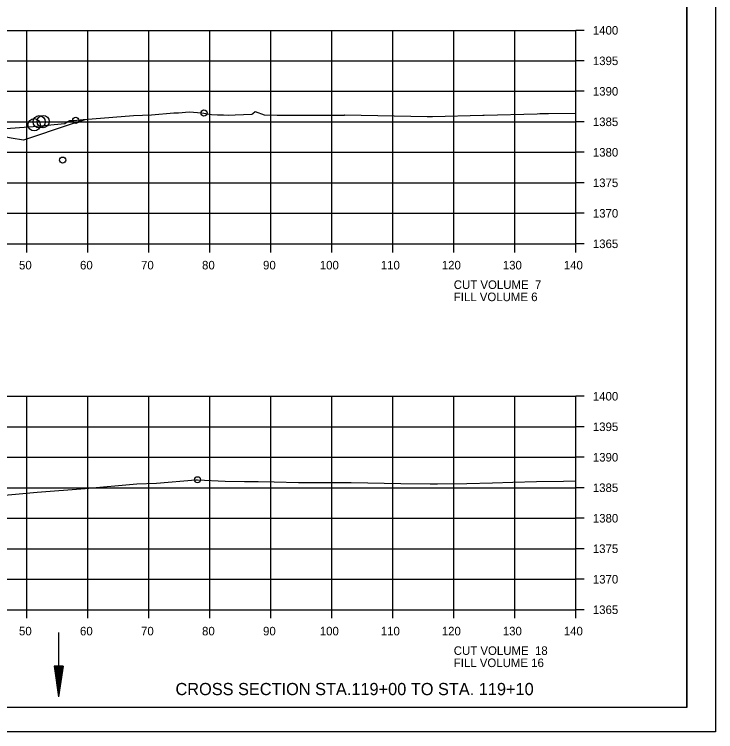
# Model space of a CAD drawing. Extents: x 1374311 to 1383814, y 384102 to 406278.
# Drawn here: x 1381676.6 to 1381791.6, y 384964.6 to 385082.2 of the extents above; entities that cross this region are included whole.
import ezdxf

# ---------------------------------------------------------------- set-up
doc = ezdxf.new("R2010")
doc.units = 0
for name, color, linetype in [('R_Axis', 7, 'Continuous'), ('R_Axis Annot', 7, 'Continuous'), ('R_Border', 7, 'Continuous'), ('R_Draft', 7, 'Continuous'), ('R_Exist Surface', 7, 'Continuous'), ('R_Grid', 7, 'Continuous'), ('R_No Plot', 7, 'Continuous'), ('R_Water', 7, 'Continuous')]:
    doc.layers.add(name, color=color, linetype=linetype)

msp = doc.modelspace()

# ---------------------------------------------------------------- linework, layer by layer
at = {"layer": 'R_Axis'}
for p, q in [((1381768.66, 385044.6), (1381768.66, 385079.6)), ((1381770.06, 385079.6), (1381768.66, 385079.6)), ((1381770.06, 385074.6), (1381768.66, 385074.6)), ((1381770.06, 385069.6), (1381768.66, 385069.6)), ((1381770.06, 385064.6), (1381768.66, 385064.6)), ((1381770.06, 385059.6), (1381768.66, 385059.6)), ((1381770.06, 385054.6), (1381768.66, 385054.6)), ((1381770.06, 385049.6), (1381768.66, 385049.6)), ((1381488.66, 385044.6), (1381768.66, 385044.6)), ((1381678.66, 385043.2), (1381678.66, 385044.6)), ((1381688.66, 385043.2), (1381688.66, 385044.6)), ((1381698.66, 385043.2), (1381698.66, 385044.6)), ((1381708.66, 385043.2), (1381708.66, 385044.6)), ((1381718.66, 385043.2), (1381718.66, 385044.6)), ((1381728.66, 385043.2), (1381728.66, 385044.6)), ((1381738.66, 385043.2), (1381738.66, 385044.6)), ((1381748.66, 385043.2), (1381748.66, 385044.6)), ((1381758.66, 385043.2), (1381758.66, 385044.6)), ((1381768.66, 385043.2), (1381768.66, 385044.6)), ((1381770.06, 385044.6), (1381768.66, 385044.6)), ((1381768.66, 384984.6), (1381768.66, 385019.6)), ((1381770.06, 385019.6), (1381768.66, 385019.6)), ((1381770.06, 385014.6), (1381768.66, 385014.6)), ((1381770.06, 385009.6), (1381768.66, 385009.6)), ((1381770.06, 385004.6), (1381768.66, 385004.6)), ((1381770.06, 384999.6), (1381768.66, 384999.6)), ((1381770.06, 384994.6), (1381768.66, 384994.6)), ((1381770.06, 384989.6), (1381768.66, 384989.6)), ((1381488.66, 384984.6), (1381768.66, 384984.6)), ((1381678.66, 384983.2), (1381678.66, 384984.6)), ((1381688.66, 384983.2), (1381688.66, 384984.6)), ((1381698.66, 384983.2), (1381698.66, 384984.6)), ((1381708.66, 384983.2), (1381708.66, 384984.6)), ((1381718.66, 384983.2), (1381718.66, 384984.6)), ((1381728.66, 384983.2), (1381728.66, 384984.6)), ((1381738.66, 384983.2), (1381738.66, 384984.6)), ((1381748.66, 384983.2), (1381748.66, 384984.6)), ((1381758.66, 384983.2), (1381758.66, 384984.6)), ((1381768.66, 384983.2), (1381768.66, 384984.6)), ((1381770.06, 384984.6), (1381768.66, 384984.6))]:
    msp.add_line(p, q, dxfattribs=at)
at = {"layer": 'R_Border'}
for q in [(1381786.84, 385174.06), (1381470.66, 384968.6)]:
    msp.add_line((1381786.84, 384968.6), q, dxfattribs=at)
at = {"layer": 'R_Draft'}
for p, q in [((1381683.14, 384975.34), (1381683.89, 384970.34)), ((1381684.64, 384975.34), (1381683.14, 384975.34)), ((1381683.26, 384975.34), (1381683.89, 384971.18)), ((1381683.39, 384975.34), (1381683.89, 384972.04)), ((1381683.52, 384975.34), (1381683.89, 384972.87)), ((1381683.64, 384975.34), (1381683.89, 384973.72)), ((1381683.77, 384975.34), (1381683.89, 384974.55)), ((1381684.64, 384975.34), (1381683.89, 384970.34)), ((1381684.13, 384975.34), (1381683.89, 384973.72)), ((1381684.39, 384975.34), (1381683.89, 384972.04)), ((1381684.51, 384975.34), (1381683.89, 384971.18)), ((1381684.26, 384975.34), (1381683.89, 384972.87)), ((1381684.01, 384975.34), (1381683.89, 384974.55))]:
    msp.add_line(p, q, dxfattribs=at)
at = {"layer": 'R_Exist Surface'}
for points in [[(1381674.52, 385063.43), (1381679.71, 385063.86), (1381684.92, 385064.31), (1381685.31, 385064.58), (1381685.71, 385064.8), (1381686.19, 385064.83), (1381686.4, 385064.84), (1381687.92, 385064.97), (1381689.41, 385065.09), (1381696.17, 385065.63), (1381699.09, 385065.77), (1381702.77, 385066.08), (1381703.53, 385066.09), (1381705.3, 385066.24), (1381707.34, 385066.07), (1381708.94, 385065.81), (1381709.96, 385065.73), (1381710.92, 385065.76), (1381711.71, 385065.7), (1381712.83, 385065.77), (1381715.55, 385065.85), (1381715.56, 385065.86), (1381715.7, 385065.96), (1381716.11, 385066.3), (1381717.58, 385065.72), (1381717.64, 385065.72), (1381719.7, 385065.71), (1381721.43, 385065.71), (1381721.59, 385065.71), (1381724.2, 385065.71), (1381730.46, 385065.71), (1381730.76, 385065.71), (1381730.8, 385065.72), (1381744.29, 385065.47), (1381745.16, 385065.46), (1381745.17, 385065.46), (1381745.17, 385065.46), (1381745.18, 385065.46), (1381753.44, 385065.68), (1381753.62, 385065.68), (1381762.34, 385065.93), (1381762.76, 385065.94), (1381764.18, 385065.95), (1381768.66, 385066)], [(1381672.63, 385003.18), (1381680.4, 385003.86), (1381688.27, 385004.5), (1381696.71, 385005.22), (1381699.96, 385005.35), (1381706.35, 385005.9), (1381706.64, 385005.92), (1381711.19, 385005.71), (1381714.36, 385005.65), (1381715.75, 385005.65), (1381716.6, 385005.64), (1381719.23, 385005.55), (1381723.19, 385005.49), (1381728.2, 385005.49), (1381731.83, 385005.46), (1381740, 385005.32), (1381744.78, 385005.22), (1381746, 385005.25), (1381750.83, 385005.32), (1381755.01, 385005.43), (1381758.35, 385005.51), (1381762.25, 385005.62), (1381766.65, 385005.7), (1381768.66, 385005.72)]]:
    msp.add_lwpolyline(points, dxfattribs=at)
at = {"layer": 'R_Grid'}
for p, q in [((1381488.66, 385079.6), (1381768.66, 385079.6)), ((1381678.66, 385044.6), (1381678.66, 385079.6)), ((1381688.66, 385044.6), (1381688.66, 385079.6)), ((1381698.66, 385044.6), (1381698.66, 385079.6)), ((1381708.66, 385044.6), (1381708.66, 385079.6)), ((1381718.66, 385044.6), (1381718.66, 385079.6)), ((1381728.66, 385044.6), (1381728.66, 385079.6)), ((1381738.66, 385044.6), (1381738.66, 385079.6)), ((1381748.66, 385044.6), (1381748.66, 385079.6)), ((1381758.66, 385044.6), (1381758.66, 385079.6)), ((1381768.66, 385044.6), (1381768.66, 385079.6)), ((1381488.66, 385074.6), (1381768.66, 385074.6)), ((1381488.66, 385069.6), (1381768.66, 385069.6)), ((1381488.66, 385064.6), (1381768.66, 385064.6)), ((1381488.66, 385059.6), (1381768.66, 385059.6)), ((1381488.66, 385054.6), (1381768.66, 385054.6)), ((1381488.66, 385049.6), (1381768.66, 385049.6)), ((1381488.66, 385044.6), (1381768.66, 385044.6)), ((1381488.66, 385019.6), (1381768.66, 385019.6)), ((1381678.66, 384984.6), (1381678.66, 385019.6)), ((1381688.66, 384984.6), (1381688.66, 385019.6)), ((1381698.66, 384984.6), (1381698.66, 385019.6)), ((1381708.66, 384984.6), (1381708.66, 385019.6)), ((1381718.66, 384984.6), (1381718.66, 385019.6)), ((1381728.66, 384984.6), (1381728.66, 385019.6)), ((1381738.66, 384984.6), (1381738.66, 385019.6)), ((1381748.66, 384984.6), (1381748.66, 385019.6)), ((1381758.66, 384984.6), (1381758.66, 385019.6)), ((1381768.66, 384984.6), (1381768.66, 385019.6)), ((1381488.66, 385014.6), (1381768.66, 385014.6)), ((1381488.66, 385009.6), (1381768.66, 385009.6)), ((1381488.66, 385004.6), (1381768.66, 385004.6)), ((1381488.66, 384999.6), (1381768.66, 384999.6)), ((1381488.66, 384994.6), (1381768.66, 384994.6)), ((1381488.66, 384989.6), (1381768.66, 384989.6)), ((1381488.66, 384984.6), (1381768.66, 384984.6))]:
    msp.add_line(p, q, dxfattribs=at)
at = {"layer": 'R_No Plot'}
msp.add_line((1381458.26, 384964.62), (1381791.59, 384964.62), dxfattribs=at)
for points in [[(1381458.25, 385177.95), (1381791.59, 385177.95), (1381791.59, 384964.61), (1381458.25, 384964.61)], [(1381704.58, 385174.06), (1381704.58, 385164.18), (1381740.31, 385164.18), (1381740.31, 385161.26), (1381763.51, 385161.26), (1381763.51, 385138.04), (1381786.84, 385138.04), (1381786.84, 384968.6), (1381470.66, 384968.6), (1381470.66, 385174.06)], [(1381668.21, 385063.24), (1381671.16, 385063.16), (1381671.51, 385063.16), (1381672, 385063.15), (1381672.54, 385063.22), (1381672.72, 385063.24), (1381674.52, 385063.43), (1381679.71, 385063.86), (1381684.92, 385064.31), (1381685.31, 385064.58), (1381685.71, 385064.8), (1381686.19, 385064.83), (1381686.4, 385064.84), (1381687.92, 385064.97), (1381688.2, 385065), (1381688.2, 385064.94), (1381685.81, 385064.14), (1381678.16, 385061.59), (1381676.09, 385061.93), (1381675.58, 385062.02), (1381673.69, 385062.33)]]:
    msp.add_lwpolyline(points, close=True, dxfattribs=at)
for centre, radius in [((1381707.72, 385066.05), 0.5), ((1381680.71, 385064.61), 1), ((1381681.37, 385064.64), 1), ((1381686.71, 385064.85), 0.5), ((1381679.87, 385064.12), 1), ((1381684.55, 385058.32), 0.5), ((1381706.66, 385005.92), 0.5)]:
    msp.add_circle(centre, radius, dxfattribs=at)
at = {"layer": 'R_Water'}
msp.add_line((1381683.89, 384980.85), (1381683.89, 384970.34), dxfattribs=at)

# ---------------------------------------------------------------- texts
at = {"layer": 'R_Axis Annot'}
for s, p in [('1400', (1381771.46, 385078.9)), ('1395', (1381771.46, 385073.9)), ('1390', (1381771.46, 385068.9)), ('1385', (1381771.46, 385063.9)), ('1380', (1381771.46, 385058.9)), ('1375', (1381771.46, 385053.9)), ('1370', (1381771.46, 385048.9)), ('1365', (1381771.46, 385043.9)), ('50', (1381677.4, 385040.4)), ('60', (1381687.4, 385040.4)), ('70', (1381697.4, 385040.4)), ('80', (1381707.4, 385040.4)), ('90', (1381717.4, 385040.4)), ('100', (1381726.7, 385040.4)), ('110', (1381736.7, 385040.4)), ('120', (1381746.7, 385040.4)), ('130', (1381756.7, 385040.4)), ('140', (1381766.7, 385040.4)), ('CUT VOLUME  7', (1381748.66, 385037.2)), ('FILL VOLUME 6', (1381748.66, 385035.2)), ('1400', (1381771.46, 385018.9)), ('1395', (1381771.46, 385013.9)), ('1390', (1381771.46, 385008.9)), ('1385', (1381771.46, 385003.9)), ('1380', (1381771.46, 384998.9)), ('1375', (1381771.46, 384993.9)), ('1370', (1381771.46, 384988.9)), ('1365', (1381771.46, 384983.9)), ('50', (1381677.4, 384980.4)), ('60', (1381687.4, 384980.4)), ('70', (1381697.4, 384980.4)), ('80', (1381707.4, 384980.4)), ('90', (1381717.4, 384980.4)), ('100', (1381726.7, 384980.4)), ('110', (1381736.7, 384980.4)), ('120', (1381746.7, 384980.4)), ('130', (1381756.7, 384980.4)), ('140', (1381766.7, 384980.4)), ('CUT VOLUME  18', (1381748.66, 384977.2)), ('FILL VOLUME 16', (1381748.66, 384975.2))]:
    msp.add_text(s, height=1.4, dxfattribs=at).set_placement(p)
at = {"layer": 'R_Draft'}
msp.add_text('CROSS SECTION STA.119+00 TO STA. 119+10', height=2, dxfattribs=at).set_placement((1381703.05, 384970.6))

doc.saveas('drawing.dxf')
